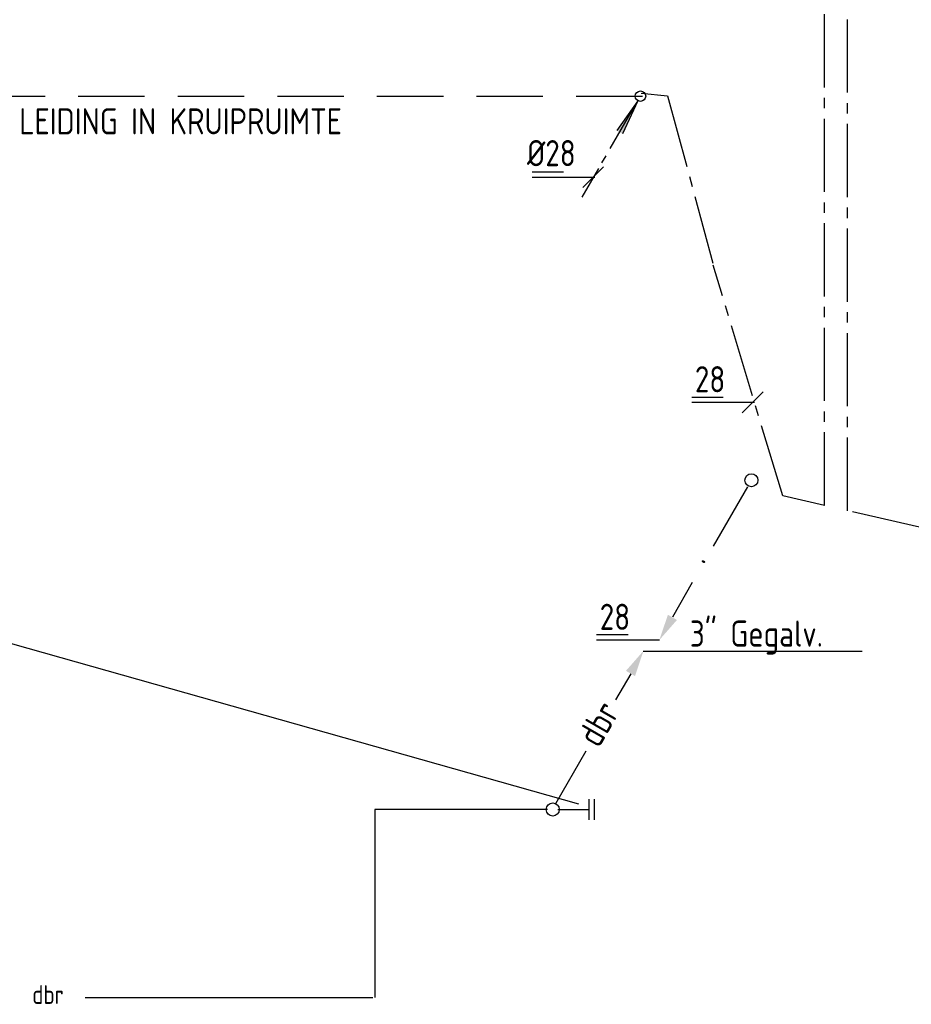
# Model space of a CAD drawing. Extents: x -132501 to 411300, y -42818 to 427495.
# Tile 280 of 330: x 200726 to 204989, y 216230 to 220940. Entities that reach past the tile are written whole.
import ezdxf

# ---------------------------------------------------------------- set-up
doc = ezdxf.new("R2010")
doc.units = 0
doc.header["$LTSCALE"] = 50
for name, pattern in [('DASHDOT', [300, 250, -25, 0, -25]), ('HIDDEN', [9.525, 6.35, -3.175]), ('KWATER', [10, 7, -1, 1, -1])]:
    doc.linetypes.add(name, pattern=pattern)
doc.layers.get('0').update_dxf_attribs({"linetype": 'CONTINUOUS'})
doc.layers.add('53---0--WATERINST', color=2, linetype='CONTINUOUS')
doc.layers.add('53WA', color=3, linetype='DASHDOT')
doc.styles.add('ISO25', font='ISO', dxfattribs={"width": 0.9, "height": 125})

# ---------------------------------------------------------------- blocks, each defined once
blk = doc.blocks.new('DBR2')
at = {"layer": '53WA', "color": 2, "linetype": 'Continuous'}
for p, q in [((373.3, 649.6), (300.7, 523.9)), ((159.1, 278.6), (13.9, 27.1))]:
    blk.add_line(p, q, dxfattribs=at)
blk.add_circle((0, 0), 31.2, dxfattribs=at)
blk.add_solid([(350.3, 663.3), (393.6, 638.3), (434.4, 759.1)], dxfattribs=at)
at = {"layer": '53WA', "color": 1, "linetype": 'Continuous', "style": 'ISO25', "width": 0.9}
blk.add_text('dbr', height=125, rotation=60, dxfattribs=at).set_placement((220.6, 289.8))
blk = doc.blocks.new('KW3')
at = {"color": 2, "linetype": 'Continuous'}
for p, q in [((-180.6, -314.7), (-16.7, -30.9)), ((-376.1, -653.4), (-280.7, -488.1))]:
    blk.add_line(p, q, dxfattribs=at)
blk.add_circle((0, 0), 31.2, dxfattribs=at)
blk.add_solid([(-355.7, -668.4), (-399, -643.4), (-439.8, -764.1)], dxfattribs=at)
at = {"color": 2, "linetype": 'Continuous', "style": 'ISO25', "width": 0.9}
blk.add_text('.', height=125, rotation=60, dxfattribs=at).set_placement((-228.6, -406.5))
blk = doc.blocks.new('L')
at = {"layer": '53WA', "color": 1, "linetype": 'DASHDOT'}
blk.add_line((-50, -50), (50, 50), dxfattribs=at)
blk = doc.blocks.new('C176')
at = {"color": 3, "linetype": 'Continuous'}
for p, q in [((-2.889, -5.003), (-0.437, -0.758)), ((-3.689, -6.389), (-3.289, -5.696)), ((-5.572, -9.652), (-3.989, -6.909))]:
    blk.add_line(p, q, dxfattribs=at)
at = {"linetype": 'Continuous'}
for q in [(-2.255, -3.296), (-1.727, -3.6)]:
    blk.add_line((-0.25, -0.433), q, dxfattribs=at)
at = {"color": 3, "linetype": 'Continuous'}
blk.add_circle((0, 0), 0.5, dxfattribs=at)
at = {"linetype": 'Continuous'}
blk.add_solid([(-1.727, -3.6), (-0.25, -0.433), (-2.255, -3.296)], dxfattribs=at)

msp = doc.modelspace()

# ---------------------------------------------------------------- linework, layer by layer
at = {"layer": '53---0--WATERINST', "color": 5, "linetype": 'KWATER'}
for p, q in [((204684.4313, 218590.8905), (204684.4313, 222964.5997)), ((204573.9971, 218616.1326), (204573.9971, 222854.1655)), ((203696.8907, 220588.4371), (203823.6809, 220576.1733)), ((203823.6809, 220576.1733), (204040.4511, 219774.9389)), ((204374.2696, 218661.7846), (204041.5354, 219765.8572)), ((204573.9971, 218616.1326), (204374.2696, 218661.7846)), ((206999.2696, 218061.7846), (204684.4313, 218590.8905))]:
    msp.add_line(p, q, dxfattribs=at)
at = {"layer": '53---0--WATERINST', "color": 5, "linetype": 'HIDDEN'}
msp.add_line((203704.119, 220572.0958), (200122.2136, 220572.0958), dxfattribs=at)
at = {"layer": '53WA', "color": 1, "linetype": 'Continuous'}
for p, q in [((203176.6041, 220211.476), (203326.6041, 220211.476)), ((203176.6041, 220186.476), (203476.6041, 220186.476)), ((203399.2696, 217186.7846), (196201.3002, 219222.7817)), ((203939.574, 219134.8885), (204089.574, 219134.8885)), ((203939.574, 219109.8885), (204239.574, 219109.8885)), ((203484.5768, 217998.3886), (203634.5768, 217998.3886)), ((203484.5768, 217973.3886), (203784.5768, 217973.3886)), ((203707.257, 217919.976), (204754.048, 217919.976))]:
    msp.add_line(p, q, dxfattribs=at)
at = {"layer": '53WA', "color": 2, "linetype": 'Continuous'}
for p, q in [((203449.2696, 217111.7846), (203449.2696, 217211.7846)), ((203474.2696, 217111.7846), (203474.2696, 217211.7846)), ((203299.2696, 217161.7846), (203449.2696, 217161.7846))]:
    msp.add_line(p, q, dxfattribs=at)
at = {"layer": '53WA', "color": 5, "linetype": 'Continuous'}
for p, q in [((203249.2696, 217161.7846), (202424.2696, 217161.7846)), ((202424.2696, 217161.7846), (202424.2696, 216261.7846)), ((201039.2982, 216261.7846), (202414.2982, 216261.7846))]:
    msp.add_line(p, q, dxfattribs=at)

# ---------------------------------------------------------------- block references
at = {"layer": '53---0--WATERINST', "color": 5, "linetype": 'KWATER', "xscale": 50, "yscale": 50, "zscale": 50}
msp.add_blockref('C176', (203693.9879, 220574.0725), dxfattribs=at)
at = {"layer": '53WA', "color": 1, "linetype": 'Continuous'}
for p in [(203467.6826, 220186.476), (204230.6525, 219109.8885)]:
    msp.add_blockref('L', p, dxfattribs=at)
at = {"layer": '53WA', "color": 5, "linetype": 'Continuous'}
msp.add_blockref('KW3', (204224.2696, 218736.7846), dxfattribs=at)
at = {"layer": '53WA', "color": 2, "linetype": 'Continuous'}
msp.add_blockref('DBR2', (203274.2696, 217161.7846), dxfattribs=at)

# ---------------------------------------------------------------- texts
at = {"layer": '53WA', "color": 2, "linetype": 'DASHDOT', "style": 'ISO25', "width": 0.9}
msp.add_text('LEIDING IN KRUIPRUIMTE', height=125, dxfattribs=at).set_placement((200723.804, 220391.1681))
at = {"layer": '53WA', "color": 2, "linetype": 'Continuous', "style": 'ISO25', "width": 0.9}
for s, p in [('%%C28', (203151.4919, 220239.0395)), ('28', (203954.3557, 219157.4677)), ('28', (203499.3584, 218020.9677)), ('3" Gegalv.', (203930.2948, 217940.7476))]:
    msp.add_text(s, height=125, dxfattribs=at).set_placement(p)
at = {"layer": '53WA', "color": 1, "linetype": 'Continuous', "style": 'ISO25', "width": 0.9}
msp.add_text('dbr', height=90, dxfattribs=at).set_placement((200785.5459, 216231.5466))

doc.saveas('drawing.dxf')
